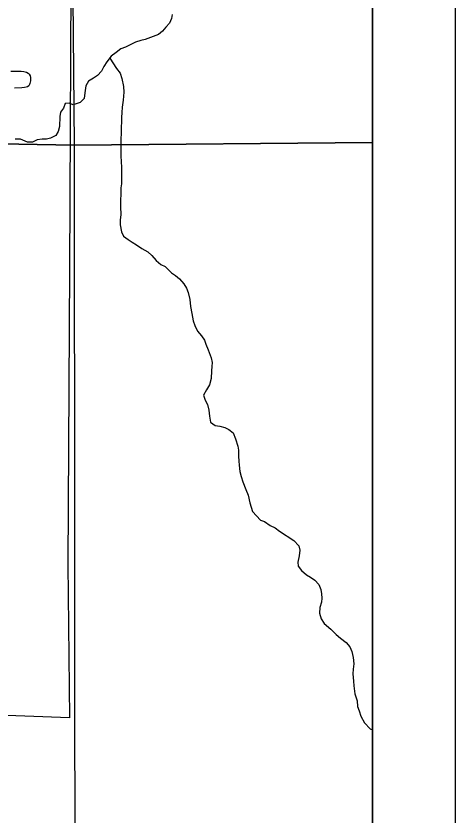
# Model space of a CAD drawing. Extents: x 0 to 34, y 0 to 22.
# Drawn here: x 8.469 to 9, y 14.565 to 15.531 of the extents above; entities that cross this region are included whole.
import ezdxf

# ---------------------------------------------------------------- set-up
doc = ezdxf.new("R2010")
doc.units = 0
for name, color, linetype in [('Default', 7, 'Continuous'), ('GM_X_City_Street', 7, 'Continuous'), ('GM_X_Corporation', 7, 'Continuous'), ('GM_X_Minor_River', 7, 'Continuous'), ('GM_X_Section', 7, 'Continuous'), ('SH_Cut_Line', 7, 'Continuous'), ('SH_Data', 7, 'Continuous')]:
    doc.layers.add(name, color=color, linetype=linetype)

msp = doc.modelspace()

# ---------------------------------------------------------------- linework, layer by layer
at = {"layer": 'Default'}
msp.add_lwpolyline([(8.9, 14.36959), (8.9, 18.4271)], dxfattribs=at)
for points in [[(8.9, 15.37821), (8.9, 16.39579), (8.53002, 16.4), (8.53953, 15.37529)], [(8.9, 14.36958), (8.9, 15.37821), (8.53953, 15.37529), (8.54024, 14.367)]]:
    msp.add_lwpolyline(points, close=True, dxfattribs=at)
at = {"layer": 'GM_X_City_Street'}
msp.add_lwpolyline([(8.46275, 15.46473), (8.47203, 15.46471), (8.47512, 15.46452), (8.47846, 15.46427), (8.4817, 15.46333), (8.48384, 15.46219), (8.48515, 15.46087), (8.48614, 15.45889), (8.48654, 15.457), (8.48663, 15.45495), (8.48663, 15.45287), (8.48591, 15.44973), (8.48537, 15.44838), (8.48438, 15.44704), (8.48277, 15.44587), (8.48115, 15.44515), (8.47918, 15.44471), (8.47622, 15.44444), (8.46733, 15.44399)], dxfattribs=at)
at = {"layer": 'GM_X_Corporation'}
msp.add_lwpolyline([(8.53583, 15.65471), (8.53374, 15.22582), (8.53183, 14.868), (8.5336, 14.68286), (8.29584, 14.69166)], dxfattribs=at)
at = {"layer": 'GM_X_Minor_River'}
for points in [[(8.65783, 15.53309), (8.65707, 15.52814), (8.6548, 15.52282), (8.65023, 15.51788), (8.64642, 15.51294), (8.64147, 15.50876), (8.62546, 15.50306), (8.62012, 15.50155), (8.61363, 15.49965), (8.60715, 15.49661), (8.60144, 15.49357), (8.59572, 15.49167), (8.59, 15.48711), (8.58429, 15.48255), (8.57896, 15.47609), (8.57516, 15.47039), (8.5725, 15.46469), (8.56755, 15.45937), (8.5626, 15.45595), (8.55688, 15.45253), (8.55346, 15.44683), (8.55233, 15.43846), (8.55158, 15.43162), (8.54664, 15.42668), (8.53825, 15.42402), (8.53328, 15.42593), (8.52832, 15.42555), (8.52643, 15.41985), (8.523, 15.41491), (8.52225, 15.40996), (8.52151, 15.39779), (8.52, 15.39171), (8.51734, 15.38677), (8.51086, 15.38373), (8.5059, 15.38259), (8.50056, 15.38222), (8.49484, 15.38146), (8.48912, 15.3788), (8.48301, 15.3788), (8.47461, 15.38223), (8.46812, 15.38223)], [(8.58245, 15.48033), (8.59043, 15.46772), (8.59502, 15.46202), (8.59694, 15.45555), (8.59925, 15.44604), (8.59927, 15.4392), (8.59853, 15.42969), (8.5974, 15.42095), (8.59704, 15.41448), (8.59667, 15.40878), (8.59668, 15.40384), (8.59631, 15.39661), (8.59633, 15.38862), (8.59596, 15.38368), (8.59598, 15.37798), (8.596, 15.36771), (8.59601, 15.36201), (8.59641, 15.35555), (8.59681, 15.34832), (8.59683, 15.33577), (8.59647, 15.32855), (8.59572, 15.3236), (8.59574, 15.31638), (8.59537, 15.30839), (8.59539, 15.30041), (8.5958, 15.29128), (8.59505, 15.28444), (8.59506, 15.27873), (8.59661, 15.27037), (8.59891, 15.26505), (8.60464, 15.26124), (8.60961, 15.25781), (8.61496, 15.25477), (8.62108, 15.2502), (8.62833, 15.24602), (8.63331, 15.24183), (8.63866, 15.23574), (8.6444, 15.2308), (8.64937, 15.22851), (8.65701, 15.2209), (8.66198, 15.21748), (8.66695, 15.21367), (8.67193, 15.20759), (8.67537, 15.20226), (8.6773, 15.19694), (8.67922, 15.18857), (8.68001, 15.1802), (8.68155, 15.17146), (8.68348, 15.16271), (8.6854, 15.15701), (8.68847, 15.15016), (8.69344, 15.14483), (8.69689, 15.13951), (8.69843, 15.13456), (8.7015, 15.12772), (8.70495, 15.11821), (8.70611, 15.1125), (8.70574, 15.10756), (8.70537, 15.10224), (8.70501, 15.09311), (8.70312, 15.08551), (8.69932, 15.07943), (8.6959, 15.07297), (8.69782, 15.06688), (8.70051, 15.06155), (8.70243, 15.05471), (8.70321, 15.04748), (8.70437, 15.04026), (8.71011, 15.03607), (8.71545, 15.03531), (8.72156, 15.03378), (8.72653, 15.0315), (8.7315, 15.02732), (8.73457, 15.02009), (8.73726, 15.01134), (8.73803, 15.0064), (8.73805, 14.99917), (8.73844, 14.99309), (8.73884, 14.98815), (8.73962, 14.98054), (8.74154, 14.97446), (8.74346, 14.96799), (8.74692, 14.95886), (8.74999, 14.95202), (8.75192, 14.94289), (8.755, 14.93224), (8.75997, 14.92691), (8.76456, 14.92197), (8.76952, 14.92006), (8.77641, 14.9155), (8.78252, 14.91245), (8.78787, 14.90865), (8.80507, 14.89723), (8.81119, 14.89076), (8.81235, 14.88544), (8.8116, 14.87859), (8.80971, 14.87099), (8.81048, 14.86605), (8.81431, 14.8611), (8.82043, 14.85577), (8.8254, 14.85273)], [(8.8254, 14.85273), (8.83037, 14.8493), (8.83534, 14.84398), (8.83765, 14.83789), (8.83842, 14.83257), (8.83881, 14.82763), (8.83844, 14.82268), (8.83655, 14.81622), (8.83619, 14.80937), (8.83811, 14.80253), (8.84194, 14.79682), (8.84997, 14.78998), (8.85609, 14.78351), (8.86144, 14.77894), (8.86832, 14.774), (8.87292, 14.76867), (8.87522, 14.76296), (8.87676, 14.75574), (8.87754, 14.74813), (8.87679, 14.74167), (8.87643, 14.73597), (8.87721, 14.72722), (8.8776, 14.72152), (8.87877, 14.71201), (8.88185, 14.70326), (8.88224, 14.69642), (8.88416, 14.69109), (8.88608, 14.68501), (8.89069, 14.67664), (8.89757, 14.66941), (8.9, 14.66828)]]:
    msp.add_lwpolyline(points, dxfattribs=at)
at = {"layer": 'GM_X_Section'}
for points in [[(7.52264, 16.40307), (8.53002, 16.4), (8.53953, 15.37529), (7.53399, 15.39315)], [(7.53399, 15.39315), (8.53953, 15.37529), (8.54024, 14.367), (7.52337, 14.37841), (7.5388, 14.86905)]]:
    msp.add_lwpolyline(points, close=True, dxfattribs=at)
at = {"layer": 'SH_Cut_Line'}
msp.add_lwpolyline([(8.9, 14.36959), (8.9, 20.89996)], dxfattribs=at)
at = {"layer": 'SH_Data'}
for p, q in [((9, 20.99996), (9, 13.99996)), ((8.9, 20.89996), (8.9, 14.09996))]:
    msp.add_line(p, q, dxfattribs=at)

doc.saveas('drawing.dxf')
